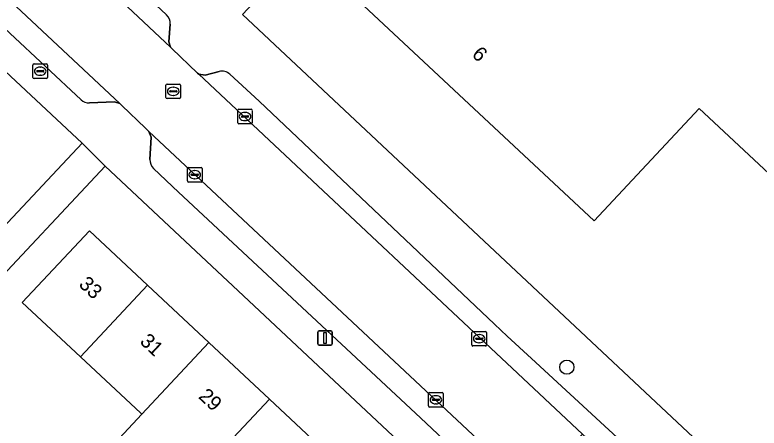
# Model space of a CAD drawing. Extents: x 159039 to 160102, y 381214 to 382524.
# Drawn here: x 159336.5 to 159387.6, y 381621.9 to 381650.3 of the extents above; entities that cross this region are included whole.
import ezdxf

# ---------------------------------------------------------------- set-up
doc = ezdxf.new("R2010")
doc.units = 0
for name, color, linetype in [('IMGEO_Boom', 7, 'Continuous'), ('IMGEO_Brandkraan', 7, 'Continuous'), ('IMGEO_Erf', 7, 'Continuous'), ('IMGEO_Kolk', 7, 'Continuous'), ('IMGEO_Lichtmast', 7, 'Continuous'), ('IMGEO_Pand', 7, 'Continuous'), ('IMGEO_Pand_nummerreeks', 7, 'Continuous'), ('IMGEO_Parkeervlak_open', 7, 'Continuous'), ('IMGEO_Rijbaan_lokaal_open', 7, 'Continuous'), ('IMGEO_Rioolput', 7, 'Continuous'), ('IMGEO_Voetpad_open', 7, 'Continuous')]:
    doc.layers.add(name, color=color, linetype=linetype)

msp = doc.modelspace()

# ---------------------------------------------------------------- linework, layer by layer
at = {"layer": 'IMGEO_Boom'}
msp.add_circle((159374.42, 381626.079), 0.489, dxfattribs=at)
at = {"layer": 'IMGEO_Brandkraan'}
for p, q in [((159337.855, 381646.894), (159338.707, 381646.894)), ((159337.78, 381645.968), (159337.78, 381646.82)), ((159338.039, 381646.388), (159338.039, 381646.4)), ((159338.082, 381646.437), (159338.48, 381646.437)), ((159338.268, 381646.674), (159338.293, 381646.674)), ((159338.523, 381646.4), (159338.523, 381646.388)), ((159338.781, 381646.82), (159338.781, 381645.968)), ((159338.707, 381645.894), (159337.855, 381645.894)), ((159338.477, 381646.351), (159338.079, 381646.351)), ((159338.291, 381646.114), (159338.266, 381646.114))]:
    msp.add_line(p, q, dxfattribs=at)
for points in [[(159337.855, 381646.894), (159338.707, 381646.894)], [(159337.78, 381645.968), (159337.78, 381646.82)], [(159338.781, 381646.82), (159338.781, 381645.968)], [(159338.707, 381645.894), (159337.855, 381645.894)]]:
    msp.add_lwpolyline(points, dxfattribs=at)
for centre, radius, start, end in [((159337.857, 381646.818), 0.0765, 91.552, 178.448), ((159337.857, 381646.818), 0.0765, 91.552, 178.448), ((159338.705, 381646.818), 0.0765, 1.552, 88.448), ((159338.705, 381646.818), 0.0765, 1.552, 88.448), ((159338.079, 381646.397), 0.0403, 85.8775, 175.7526), ((159338.076, 381646.387), 0.0366, 178.938, 274.7102), ((159338.48, 381646.394), 0.043, 264.8664, 352.4533), ((159338.484, 381646.399), 0.0386, 1.7309, 96.639), ((159337.857, 381645.97), 0.0765, 181.552, 268.448), ((159337.857, 381645.97), 0.0765, 181.552, 268.448), ((159338.705, 381645.97), 0.0765, 271.552, 358.448), ((159338.705, 381645.97), 0.0765, 271.552, 358.448)]:
    msp.add_arc(centre, radius, start, end, dxfattribs=at)
for centre, major_axis, ratio, start_param, end_param in [((159338.267, 381646.394), (-0.387, 0.002), 0.722429, 4.712389, 7.853982), ((159338.292, 381646.394), (-0.39, 0.002), 0.717154, 1.570796, 4.712389)]:
    msp.add_ellipse(centre, major_axis=major_axis, ratio=ratio, start_param=start_param, end_param=end_param, dxfattribs=at)
at = {"layer": 'IMGEO_Erf'}
for points in [[(159324.452, 381623.642), (159341.159, 381641.45), (159309.873, 381670.73)], [(159389.318, 381638.402), (159383.506, 381643.834), (159376.297, 381636.12), (159356.349, 381654.764), (159352.158, 381650.279), (159395.631, 381609.52)], [(159342.745, 381639.886), (159325.918, 381621.948), (159329.688, 381618.408)], [(159394.275, 381590.729), (159394.004, 381591.525), (159393.542, 381592.228), (159342.745, 381639.886)], [(159342.779, 381620.204), (159345.25, 381622.843), (159345.177, 381622.912), (159341.036, 381626.79), (159337.05, 381630.523), (159341.66, 381635.445), (159345.646, 381631.713), (159349.86, 381627.766), (159354.015, 381623.875), (159358.002, 381620.153)]]:
    msp.add_lwpolyline(points, dxfattribs=at)
at = {"layer": 'IMGEO_Kolk'}
for p, q in [((159351.834, 381642.858), (159351.834, 381643.71)), ((159351.909, 381643.784), (159352.761, 381643.784)), ((159352.136, 381643.327), (159352.534, 381643.327)), ((159352.322, 381643.564), (159352.347, 381643.564)), ((159352.835, 381643.71), (159352.835, 381642.858)), ((159352.093, 381643.278), (159352.093, 381643.29)), ((159352.531, 381643.241), (159352.133, 381643.241)), ((159352.345, 381643.004), (159352.32, 381643.004)), ((159352.577, 381643.29), (159352.577, 381643.278)), ((159352.761, 381642.784), (159351.909, 381642.784)), ((159348.463, 381639.79), (159349.315, 381639.79)), ((159348.388, 381638.864), (159348.388, 381639.716)), ((159348.647, 381639.284), (159348.647, 381639.296)), ((159349.085, 381639.247), (159348.687, 381639.247)), ((159348.69, 381639.333), (159349.088, 381639.333)), ((159348.876, 381639.57), (159348.901, 381639.57)), ((159349.131, 381639.296), (159349.131, 381639.284)), ((159349.389, 381639.716), (159349.389, 381638.864)), ((159349.315, 381638.79), (159348.463, 381638.79)), ((159348.899, 381639.01), (159348.874, 381639.01)), ((159367.979, 381628.532), (159368.831, 381628.532)), ((159367.904, 381627.606), (159367.904, 381628.458)), ((159368.163, 381628.026), (159368.163, 381628.038)), ((159368.601, 381627.989), (159368.203, 381627.989)), ((159368.206, 381628.075), (159368.604, 381628.075)), ((159368.392, 381628.312), (159368.417, 381628.312)), ((159368.647, 381628.038), (159368.647, 381628.026)), ((159368.905, 381628.458), (159368.905, 381627.606)), ((159368.831, 381627.532), (159367.979, 381627.532)), ((159368.415, 381627.752), (159368.39, 381627.752)), ((159364.931, 381623.416), (159364.931, 381624.268)), ((159365.006, 381624.342), (159365.858, 381624.342)), ((159365.419, 381624.122), (159365.444, 381624.122)), ((159365.932, 381624.268), (159365.932, 381623.416)), ((159365.19, 381623.836), (159365.19, 381623.848)), ((159365.628, 381623.799), (159365.23, 381623.799)), ((159365.233, 381623.885), (159365.631, 381623.885)), ((159365.442, 381623.562), (159365.417, 381623.562)), ((159365.674, 381623.848), (159365.674, 381623.836)), ((159365.858, 381623.342), (159365.006, 381623.342))]:
    msp.add_line(p, q, dxfattribs=at)
for points in [[(159351.834, 381642.858), (159351.834, 381643.71)], [(159351.909, 381643.784), (159352.761, 381643.784)], [(159352.835, 381643.71), (159352.835, 381642.858)], [(159352.761, 381642.784), (159351.909, 381642.784)], [(159348.463, 381639.79), (159349.315, 381639.79)], [(159348.388, 381638.864), (159348.388, 381639.716)], [(159349.389, 381639.716), (159349.389, 381638.864)], [(159349.315, 381638.79), (159348.463, 381638.79)], [(159367.979, 381628.532), (159368.831, 381628.532)], [(159367.904, 381627.606), (159367.904, 381628.458)], [(159368.905, 381628.458), (159368.905, 381627.606)], [(159368.831, 381627.532), (159367.979, 381627.532)], [(159364.931, 381623.416), (159364.931, 381624.268)], [(159365.006, 381624.342), (159365.858, 381624.342)], [(159365.932, 381624.268), (159365.932, 381623.416)], [(159365.858, 381623.342), (159365.006, 381623.342)]]:
    msp.add_lwpolyline(points, dxfattribs=at)
for centre, radius, start, end in [((159351.911, 381643.708), 0.0765, 91.552, 178.448), ((159351.911, 381643.708), 0.0765, 91.552, 178.448), ((159352.133, 381643.287), 0.0403, 85.8775, 175.7526), ((159352.538, 381643.289), 0.0386, 1.7309, 96.639), ((159352.759, 381643.708), 0.0765, 1.552, 88.448), ((159352.759, 381643.708), 0.0765, 1.552, 88.448), ((159351.911, 381642.86), 0.0765, 181.552, 268.448), ((159351.911, 381642.86), 0.0765, 181.552, 268.448), ((159352.13, 381643.277), 0.0366, 178.938, 274.7102), ((159352.534, 381643.284), 0.043, 264.8664, 352.4533), ((159352.759, 381642.86), 0.0765, 271.552, 358.448), ((159352.759, 381642.86), 0.0765, 271.552, 358.448), ((159348.465, 381639.714), 0.0765, 91.552, 178.448), ((159348.465, 381639.714), 0.0765, 91.552, 178.448), ((159349.313, 381639.714), 0.0765, 1.552, 88.448), ((159349.313, 381639.714), 0.0765, 1.552, 88.448), ((159348.687, 381639.293), 0.0403, 85.8775, 175.7526), ((159348.684, 381639.283), 0.0366, 178.938, 274.7102), ((159349.088, 381639.29), 0.043, 264.8664, 352.4533), ((159349.092, 381639.295), 0.0386, 1.7309, 96.639), ((159348.465, 381638.866), 0.0765, 181.552, 268.448), ((159348.465, 381638.866), 0.0765, 181.552, 268.448), ((159349.313, 381638.866), 0.0765, 271.552, 358.448), ((159349.313, 381638.866), 0.0765, 271.552, 358.448), ((159367.981, 381628.456), 0.0765, 91.552, 178.448), ((159367.981, 381628.456), 0.0765, 91.552, 178.448), ((159368.829, 381628.456), 0.0765, 1.552, 88.448), ((159368.829, 381628.456), 0.0765, 1.552, 88.448), ((159368.203, 381628.035), 0.0403, 85.8775, 175.7526), ((159368.2, 381628.025), 0.0366, 178.938, 274.7102), ((159368.604, 381628.032), 0.043, 264.8664, 352.4533), ((159368.608, 381628.037), 0.0386, 1.7309, 96.639), ((159367.981, 381627.608), 0.0765, 181.552, 268.448), ((159367.981, 381627.608), 0.0765, 181.552, 268.448), ((159368.829, 381627.608), 0.0765, 271.552, 358.448), ((159368.829, 381627.608), 0.0765, 271.552, 358.448), ((159365.008, 381624.266), 0.0765, 91.552, 178.448), ((159365.008, 381624.266), 0.0765, 91.552, 178.448), ((159365.856, 381624.266), 0.0765, 1.552, 88.448), ((159365.856, 381624.266), 0.0765, 1.552, 88.448), ((159365.008, 381623.418), 0.0765, 181.552, 268.448), ((159365.008, 381623.418), 0.0765, 181.552, 268.448), ((159365.23, 381623.845), 0.0403, 85.8775, 175.7526), ((159365.227, 381623.835), 0.0366, 178.938, 274.7102), ((159365.631, 381623.842), 0.043, 264.8664, 352.4533), ((159365.635, 381623.847), 0.0386, 1.7309, 96.639), ((159365.856, 381623.418), 0.0765, 271.552, 358.448), ((159365.856, 381623.418), 0.0765, 271.552, 358.448)]:
    msp.add_arc(centre, radius, start, end, dxfattribs=at)
for centre, major_axis, ratio, start_param, end_param in [((159352.321, 381643.284), (-0.387, 0.002), 0.722429, 4.712389, 7.853982), ((159352.346, 381643.284), (-0.39, 0.002), 0.717154, 1.570796, 4.712389), ((159348.875, 381639.29), (-0.387, 0.002), 0.722429, 4.712389, 7.853982), ((159348.9, 381639.29), (-0.39, 0.002), 0.717154, 1.570796, 4.712389), ((159368.391, 381628.032), (-0.387, 0.002), 0.722429, 4.712389, 7.853982), ((159368.416, 381628.032), (-0.39, 0.002), 0.717154, 1.570796, 4.712389), ((159365.418, 381623.842), (-0.387, 0.002), 0.722429, 4.712389, 7.853982), ((159365.443, 381623.842), (-0.39, 0.002), 0.717154, 1.570796, 4.712389)]:
    msp.add_ellipse(centre, major_axis=major_axis, ratio=ratio, start_param=start_param, end_param=end_param, dxfattribs=at)
at = {"layer": 'IMGEO_Lichtmast'}
for p, q in [((159357.425, 381628.584), (159358.215, 381628.584)), ((159358.215, 381628.584), (159357.425, 381628.584)), ((159357.325, 381627.684), (159357.325, 381628.484)), ((159357.325, 381628.484), (159357.325, 381627.684)), ((159358.315, 381628.484), (159358.315, 381627.684)), ((159358.315, 381627.684), (159358.315, 381628.484)), ((159358.215, 381627.584), (159357.425, 381627.584)), ((159357.425, 381627.584), (159358.215, 381627.584))]:
    msp.add_line(p, q, dxfattribs=at)
msp.add_lwpolyline([(159357.745, 381628.459), (159357.895, 381628.459), (159357.895, 381627.709), (159357.745, 381627.709), (159357.745, 381628.459)], dxfattribs=at)
for centre, start, end in [((159357.425, 381628.484), 90, 180), ((159357.425, 381628.484), 90, 180), ((159358.215, 381628.484), 0, 90), ((159358.215, 381628.484), 360, 90), ((159357.425, 381627.684), 180, 270), ((159357.425, 381627.684), 180, 270), ((159358.215, 381627.684), 270, 0), ((159358.215, 381627.684), 270, 0)]:
    msp.add_arc(centre, 0.1, start, end, dxfattribs=at)
at = {"layer": 'IMGEO_Pand'}
msp.add_lwpolyline([(159393.28, 381650.765), (159390.349, 381652.542), (159391.162, 381653.774), (159386.063, 381658.54), (159384.442, 381656.806), (159372.509, 381667.958), (159378.167, 381673.992), (159374.906, 381677.091), (159374.248, 381676.389), (159372.662, 381674.698), (159369.241, 381671.05), (159370.466, 381669.868), (159356.349, 381654.764), (159376.297, 381636.12), (159383.506, 381643.834), (159389.318, 381638.402), (159389.738, 381638.305)], dxfattribs=at)
for points in [[(159341.036, 381626.79), (159345.646, 381631.713), (159341.66, 381635.445), (159337.05, 381630.523)], [(159349.86, 381627.766), (159345.646, 381631.713), (159341.036, 381626.79), (159345.177, 381622.912), (159345.25, 381622.843)], [(159354.015, 381623.875), (159349.86, 381627.766), (159345.25, 381622.843), (159342.779, 381620.204), (159345.664, 381617.501), (159346.933, 381616.313), (159347.501, 381616.919), (159349.405, 381618.952)], [(159358.002, 381620.153), (159354.015, 381623.875), (159349.405, 381618.952), (159347.501, 381616.919), (159351.488, 381613.198), (159353.392, 381615.231)]]:
    msp.add_lwpolyline(points, close=True, dxfattribs=at)
at = {"layer": 'IMGEO_Parkeervlak_open'}
for points in [[(159301.481, 381690.871), (159319.282, 381674.363), (159326.371, 381667.639), (159328.37, 381665.744), (159347.221, 381648.04), (159347.107, 381648.403), (159347.2, 381649.618)], [(159346.95, 381650.263), (159336.6, 381659.961), (159330.906, 381665.319), (159320.266, 381675.411)], [(159314.075, 381669.48), (159320.61, 381663.612), (159331.275, 381653.611), (159341.081, 381644.432)], [(159341.667, 381644.217), (159343.371, 381644.302), (159343.743, 381644.17), (159324.865, 381661.853)], [(159350.551, 381646.369), (159349.592, 381646.114), (159349.163, 381646.192), (159375.49, 381621.485), (159377.636, 381619.505), (159391.899, 381606.165)], [(159391.528, 381608.516), (159387.16, 381612.657), (159385.548, 381614.156), (159371.994, 381626.67), (159370.318, 381628.217), (159369.445, 381629.023), (159353.302, 381644.347), (159351.297, 381646.185)], [(159345.733, 381642.263), (159345.888, 381641.878), (159345.81, 381640.344)], [(159390.534, 381600.059), (159374.034, 381615.743), (159371.908, 381617.745), (159345.733, 381642.263)], [(159346.061, 381639.72), (159347.779, 381638.103), (159364.373, 381622.606), (159379.367, 381608.486), (159387.648, 381600.646), (159388.157, 381600.38), (159388.347, 381600.349), (159390.052, 381600.247)]]:
    msp.add_lwpolyline(points, dxfattribs=at)
for centre, radius, start, end in [((159346.4, 381649.679), 0.802, 355.6541, 46.7183), ((159350.755, 381645.591), 0.804, 47.5956, 104.6936), ((159341.628, 381645.015), 0.799, 226.8735, 272.8309), ((159346.61, 381640.303), 0.801, 177.0922, 226.7321)]:
    msp.add_arc(centre, radius, start, end, dxfattribs=at)
at = {"layer": 'IMGEO_Rijbaan_lokaal_open'}
msp.add_lwpolyline([(159349.163, 381646.192), (159349.078, 381646.27), (159347.311, 381647.955), (159347.221, 381648.04), (159328.37, 381665.744), (159324.865, 381661.853), (159343.743, 381644.17), (159343.882, 381644.04), (159345.494, 381642.49), (159345.733, 381642.263), (159371.908, 381617.745), (159375.49, 381621.485)], close=True, dxfattribs=at)
at = {"layer": 'IMGEO_Rioolput'}
for p, q in [((159346.909, 381644.588), (159346.909, 381645.44)), ((159346.984, 381645.514), (159347.836, 381645.514)), ((159347.91, 381645.44), (159347.91, 381644.588)), ((159347.168, 381645.008), (159347.168, 381645.02)), ((159347.606, 381644.971), (159347.208, 381644.971)), ((159347.211, 381645.057), (159347.609, 381645.057)), ((159347.397, 381645.294), (159347.422, 381645.294)), ((159347.652, 381645.02), (159347.652, 381645.008)), ((159347.836, 381644.514), (159346.984, 381644.514)), ((159347.42, 381644.734), (159347.395, 381644.734))]:
    msp.add_line(p, q, dxfattribs=at)
for points in [[(159346.909, 381644.588), (159346.909, 381645.44)], [(159346.984, 381645.514), (159347.836, 381645.514)], [(159347.91, 381645.44), (159347.91, 381644.588)], [(159347.836, 381644.514), (159346.984, 381644.514)]]:
    msp.add_lwpolyline(points, dxfattribs=at)
for centre, radius, start, end in [((159346.986, 381645.438), 0.0765, 91.552, 178.448), ((159346.986, 381645.438), 0.0765, 91.552, 178.448), ((159347.834, 381645.438), 0.0765, 1.552, 88.448), ((159347.834, 381645.438), 0.0765, 1.552, 88.448), ((159347.208, 381645.017), 0.0403, 85.8775, 175.7526), ((159347.205, 381645.007), 0.0366, 178.938, 274.7102), ((159347.609, 381645.014), 0.043, 264.8664, 352.4533), ((159347.613, 381645.019), 0.0386, 1.7309, 96.639), ((159346.986, 381644.59), 0.0765, 181.552, 268.448), ((159346.986, 381644.59), 0.0765, 181.552, 268.448), ((159347.834, 381644.59), 0.0765, 271.552, 358.448), ((159347.834, 381644.59), 0.0765, 271.552, 358.448)]:
    msp.add_arc(centre, radius, start, end, dxfattribs=at)
for centre, major_axis, ratio, start_param, end_param in [((159347.396, 381645.014), (-0.387, 0.002), 0.722429, 4.712389, 7.853982), ((159347.421, 381645.014), (-0.39, 0.002), 0.717154, 1.570796, 4.712389)]:
    msp.add_ellipse(centre, major_axis=major_axis, ratio=ratio, start_param=start_param, end_param=end_param, dxfattribs=at)
at = {"layer": 'IMGEO_Voetpad_open'}
for points in [[(159302.644, 381690.52), (159303.722, 381690.575), (159304.079, 381690.45), (159320.266, 381675.411), (159330.906, 381665.319), (159336.6, 381659.961), (159346.95, 381650.263)], [(159302.886, 381680.595), (159301.466, 381678.598), (159308.878, 381671.662), (159309.873, 381670.73), (159341.159, 381641.45), (159342.745, 381639.886), (159393.542, 381592.228), (159394.004, 381591.525), (159396.752, 381594.079), (159396.201, 381594.694), (159396.104, 381594.741)], [(159405.269, 381601.074), (159402.729, 381603.248), (159399.489, 381606.141), (159395.631, 381609.52), (159352.158, 381650.279), (159356.349, 381654.764), (159370.466, 381669.868), (159369.241, 381671.05), (159361.907, 381663.275), (159352.232, 381653.017), (159350.825, 381651.526), (159337.645, 381663.865)], [(159341.081, 381644.432), (159331.275, 381653.611), (159320.61, 381663.612), (159314.075, 381669.48)], [(159347.2, 381649.618), (159347.107, 381648.403), (159347.221, 381648.04), (159347.311, 381647.955), (159349.078, 381646.27), (159349.163, 381646.192), (159349.592, 381646.114), (159350.551, 381646.369)], [(159351.297, 381646.185), (159353.302, 381644.347), (159369.445, 381629.023), (159370.318, 381628.217), (159371.994, 381626.67), (159385.548, 381614.156), (159387.16, 381612.657), (159391.528, 381608.516)], [(159345.494, 381642.49), (159343.882, 381644.04), (159343.743, 381644.17), (159343.371, 381644.302), (159341.667, 381644.217)], [(159345.81, 381640.344), (159345.888, 381641.878), (159345.733, 381642.263), (159345.494, 381642.49)], [(159390.052, 381600.247), (159388.347, 381600.349), (159388.157, 381600.38), (159387.648, 381600.646), (159379.367, 381608.486), (159364.373, 381622.606), (159347.779, 381638.103), (159346.061, 381639.72)]]:
    msp.add_lwpolyline(points, dxfattribs=at)
msp.add_lwpolyline([(159342.745, 381639.886), (159341.159, 381641.45), (159324.452, 381623.642), (159322.9, 381621.988), (159322.1, 381621.135), (159306.532, 381604.542), (159308.288, 381603.153), (159324.597, 381620.539), (159325.918, 381621.948)], close=True, dxfattribs=at)
for centre, radius, start, end in [((159346.4, 381649.679), 0.802, 355.6541, 46.7183), ((159350.755, 381645.591), 0.804, 47.5956, 104.6936), ((159341.628, 381645.015), 0.799, 226.8735, 272.8309), ((159346.61, 381640.303), 0.801, 177.0922, 226.7321)]:
    msp.add_arc(centre, radius, start, end, dxfattribs=at)

# ---------------------------------------------------------------- texts
at = {"layer": 'IMGEO_Pand_nummerreeks'}
for s, rotation, p in [('6', 316.9353, (159367.842, 381647.472)), ('33', 316.8786, (159340.868, 381631.693)), ('31', 316.8792, (159345.057, 381627.77)), ('29', 316.8792, (159349.081, 381624.002))]:
    msp.add_text(s, height=1, rotation=rotation, dxfattribs=at).set_placement(p)

doc.saveas('drawing.dxf')
